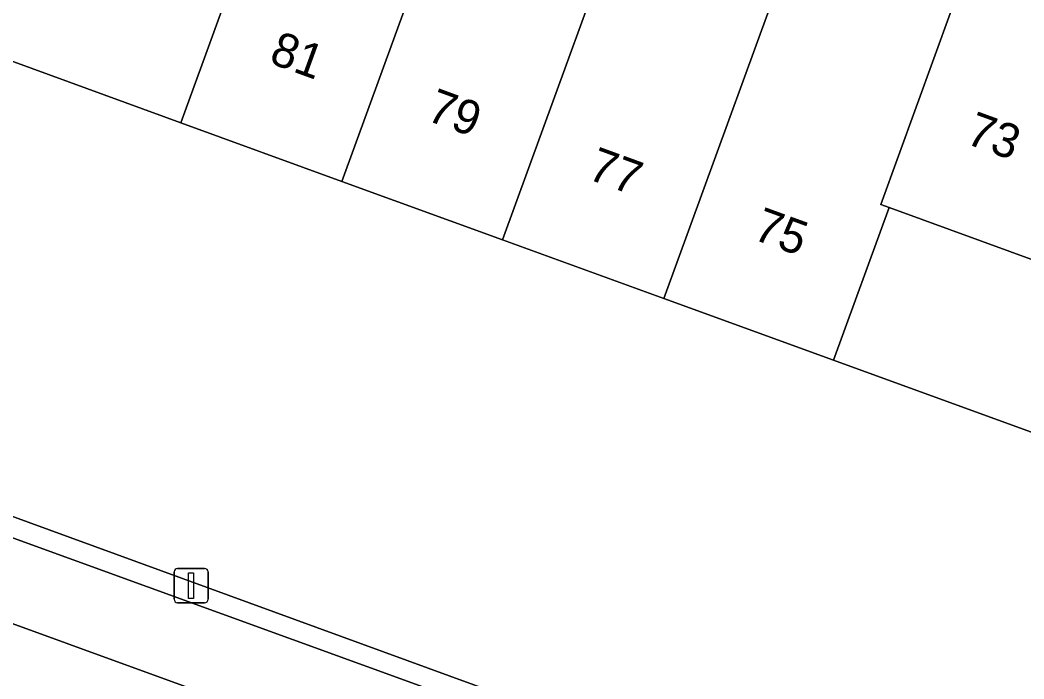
# Model space of a CAD drawing. Extents: x 155275 to 156265, y 382654 to 383635.
# Drawn here: x 156110.45 to 156139.76, y 383148.72 to 383167.95 of the extents above; entities that cross this region are included whole.
import ezdxf

# ---------------------------------------------------------------- set-up
doc = ezdxf.new("R2010")
doc.units = 0
for name, color, linetype in [('IMGEO_Erf', 7, 'Continuous'), ('IMGEO_Groenvoorziening', 7, 'Continuous'), ('IMGEO_Haag', 7, 'Continuous'), ('IMGEO_Lichtmast', 7, 'Continuous'), ('IMGEO_Pand', 7, 'Continuous'), ('IMGEO_Pand_nummerreeks', 7, 'Continuous'), ('IMGEO_Voetpad_open', 7, 'Continuous')]:
    doc.layers.add(name, color=color, linetype=linetype)

msp = doc.modelspace()

# ---------------------------------------------------------------- linework, layer by layer
at = {"layer": 'IMGEO_Erf'}
msp.add_lwpolyline([(156076.793, 383129.855), (156086.942, 383126.199), (156091.085, 383124.678), (156108.057, 383118.445), (156118.593, 383147.293), (156101.596, 383153.469), (156074.168, 383163.435)], dxfattribs=at)
msp.add_lwpolyline([(156208.89, 383130.865), (156210.509, 383135.329), (156206.073, 383136.941), (156201.365, 383138.652), (156196.67, 383140.359), (156191.973, 383142.067), (156187.268, 383143.777), (156182.572, 383145.484), (156177.88, 383147.189), (156173.185, 383148.896), (156168.48, 383150.606), (156163.774, 383152.317), (156159.081, 383154.023), (156154.377, 383155.733), (156149.667, 383157.445), (156144.973, 383159.151), (156140.284, 383160.856), (156135.821, 383162.478), (156134.197, 383158.019)], close=True, dxfattribs=at)
at = {"layer": 'IMGEO_Groenvoorziening'}
for points in [[(156198.573, 383091.905), (156174.753, 383053.493), (156174.567, 383053.211), (156183.028, 383047.925), (156210.25, 383092.5), (156227.742, 383120.977), (156225.016, 383125.001), (156213.962, 383129.021), (156208.89, 383130.865), (156134.197, 383158.019), (156129.241, 383159.819), (156124.538, 383161.532), (156119.844, 383163.242), (156115.142, 383164.955), (156108.018, 383167.55), (156101.766, 383156.548), (156102.17, 383156.398), (156187.526, 383125.255)], [(156187.526, 383125.255), (156102.17, 383156.398), (156101.766, 383156.548), (156101.464, 383156.016), (156156.505, 383136.033), (156187.394, 383124.725)]]:
    msp.add_lwpolyline(points, dxfattribs=at)
at = {"layer": 'IMGEO_Haag'}
msp.add_lwpolyline([(156187.526, 383125.255), (156102.17, 383156.398), (156101.766, 383156.548), (156101.464, 383156.016), (156156.505, 383136.033), (156187.394, 383124.725)], dxfattribs=at)
at = {"layer": 'IMGEO_Lichtmast'}
for p, q in [((156115.047, 383151.944), (156115.837, 383151.944)), ((156115.837, 383151.944), (156115.047, 383151.944)), ((156114.947, 383151.044), (156114.947, 383151.844)), ((156114.947, 383151.844), (156114.947, 383151.044)), ((156115.937, 383151.844), (156115.937, 383151.044)), ((156115.937, 383151.044), (156115.937, 383151.844)), ((156115.837, 383150.944), (156115.047, 383150.944)), ((156115.047, 383150.944), (156115.837, 383150.944))]:
    msp.add_line(p, q, dxfattribs=at)
msp.add_lwpolyline([(156115.367, 383151.819), (156115.517, 383151.819), (156115.517, 383151.069), (156115.367, 383151.069), (156115.367, 383151.819)], dxfattribs=at)
for centre, start, end in [((156115.047, 383151.844), 90, 180), ((156115.047, 383151.844), 90, 180), ((156115.837, 383151.844), 0, 90), ((156115.837, 383151.844), 360, 90), ((156115.047, 383151.044), 180, 270), ((156115.047, 383151.044), 180, 270), ((156115.837, 383151.044), 270, 0), ((156115.837, 383151.044), 270, 0)]:
    msp.add_arc(centre, 0.1, start, end, dxfattribs=at)
at = {"layer": 'IMGEO_Pand'}
for points in [[(156119.352, 383176.513), (156118.099, 383176.968), (156116.351, 383177.603), (156114.561, 383178.253), (156114.336, 383178.335), (156108.349, 383168.115), (156108.018, 383167.55), (156115.142, 383164.955)], [(156119.844, 383163.242), (156124.056, 383174.805), (156122.354, 383175.423), (156120.624, 383176.051), (156119.352, 383176.513), (156115.142, 383164.955)], [(156119.844, 383163.242), (156124.538, 383161.532), (156128.752, 383173.1), (156127.461, 383173.569), (156125.756, 383174.188), (156124.056, 383174.805)], [(156137.924, 383169.769), (156138.163, 383169.682), (156135.577, 383162.567), (156135.821, 383162.478), (156140.284, 383160.856), (156144.389, 383172.148), (156143.139, 383172.602), (156141.403, 383173.233), (156139.427, 383173.951), (156138.898, 383172.478), (156138.271, 383170.734)], [(156129.241, 383159.819), (156133.456, 383171.392), (156131.742, 383172.014), (156130.042, 383172.631), (156128.752, 383173.1), (156124.538, 383161.532)], [(156137.924, 383169.769), (156136.938, 383170.127), (156136.74, 383170.199), (156133.456, 383171.392), (156129.241, 383159.819), (156134.197, 383158.019), (156135.821, 383162.478), (156135.577, 383162.567), (156138.163, 383169.682)]]:
    msp.add_lwpolyline(points, close=True, dxfattribs=at)
at = {"layer": 'IMGEO_Voetpad_open'}
msp.add_lwpolyline([(156074.168, 383163.435), (156101.596, 383153.469), (156118.593, 383147.293), (156119.949, 383146.79), (156124.64, 383145.063), (156128.705, 383143.604), (156130.539, 383142.929), (156135.368, 383141.189), (156186.165, 383122.677), (156187.394, 383124.725), (156156.505, 383136.033), (156101.464, 383156.016), (156097.818, 383157.376), (156074.766, 383165.893)], dxfattribs=at)

# ---------------------------------------------------------------- texts
at = {"layer": 'IMGEO_Pand_nummerreeks'}
for s, rotation, p in [('81', 339.9856, (156117.685, 383166.711)), ('79', 339.9856, (156122.277, 383165.038)), ('73', 340.0236, (156138.018, 383164.361)), ('77', 339.9856, (156126.978, 383163.326)), ('75', 339.9856, (156131.807, 383161.567))]:
    msp.add_text(s, height=1, rotation=rotation, dxfattribs=at).set_placement(p)

doc.saveas('drawing.dxf')
